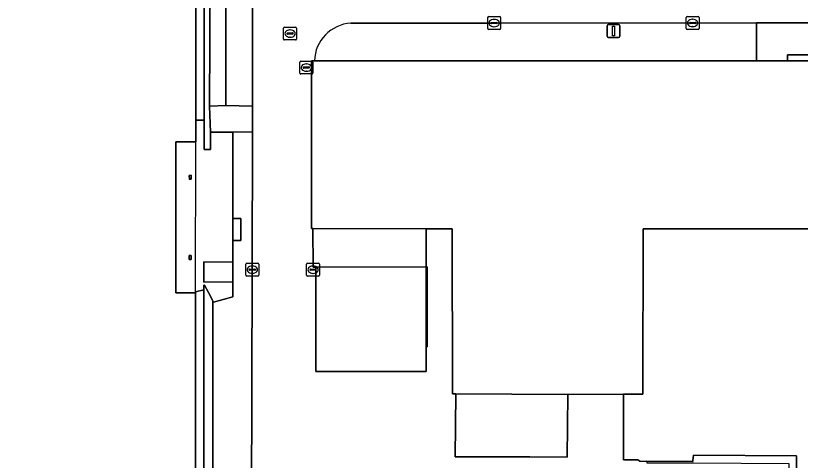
# Model space of a CAD drawing. Extents: x 161477 to 163040, y 383680 to 384871.
# Drawn here: x 162018.6 to 162079.2, y 384097.1 to 384131.5 of the extents above; entities that cross this region are included whole.
import ezdxf

# ---------------------------------------------------------------- set-up
doc = ezdxf.new("R2010")
doc.units = 0
for name, color, linetype in [('IMGEO_Brandkraan', 7, 'Continuous'), ('IMGEO_Groenvoorziening', 7, 'Continuous'), ('IMGEO_Kolk', 7, 'Continuous'), ('IMGEO_Lichtmast', 7, 'Continuous'), ('IMGEO_Muur', 7, 'Continuous'), ('IMGEO_Pand', 7, 'Continuous'), ('IMGEO_Pand_overbouw', 7, 'Continuous'), ('IMGEO_Parkeervlak_open', 7, 'Continuous'), ('IMGEO_Rijbaan_lokaal_open', 7, 'Continuous'), ('IMGEO_Terreindeel_halfverhard', 7, 'Continuous'), ('IMGEO_Terreindeel_onvherhard', 7, 'Continuous'), ('IMGEO_Voetpad_gesloten', 7, 'Continuous'), ('IMGEO_Voetpad_open', 7, 'Continuous')]:
    doc.layers.add(name, color=color, linetype=linetype)

msp = doc.modelspace()

# ---------------------------------------------------------------- linework, layer by layer
at = {"layer": 'IMGEO_Brandkraan'}
for p, q in [((162039.279, 384129.674), (162039.279, 384130.526)), ((162039.354, 384130.6), (162040.206, 384130.6)), ((162039.538, 384130.094), (162039.538, 384130.106)), ((162039.581, 384130.143), (162039.979, 384130.143)), ((162039.767, 384130.38), (162039.792, 384130.38)), ((162040.022, 384130.106), (162040.022, 384130.094)), ((162040.28, 384130.526), (162040.28, 384129.674)), ((162040.206, 384129.6), (162039.354, 384129.6)), ((162039.976, 384130.057), (162039.578, 384130.057)), ((162039.79, 384129.82), (162039.765, 384129.82))]:
    msp.add_line(p, q, dxfattribs=at)
for points in [[(162039.279, 384129.674), (162039.279, 384130.526)], [(162039.354, 384130.6), (162040.206, 384130.6)], [(162040.28, 384130.526), (162040.28, 384129.674)], [(162040.206, 384129.6), (162039.354, 384129.6)]]:
    msp.add_lwpolyline(points, dxfattribs=at)
for centre, radius, start, end in [((162039.356, 384130.524), 0.0765, 91.55205, 178.44795), ((162039.356, 384130.524), 0.0765, 91.55205, 178.44795), ((162039.578, 384130.103), 0.0403, 85.87752, 175.75265), ((162039.575, 384130.093), 0.0366, 178.93798, 274.71019), ((162039.979, 384130.1), 0.043, 264.86636, 352.45326), ((162039.983, 384130.105), 0.0386, 1.73085, 96.63898), ((162040.204, 384130.524), 0.0765, 1.55205, 88.44795), ((162040.204, 384130.524), 0.0765, 1.55205, 88.44795), ((162039.356, 384129.676), 0.0765, 181.55205, 268.44795), ((162039.356, 384129.676), 0.0765, 181.55205, 268.44795), ((162040.204, 384129.676), 0.0765, 271.55205, 358.44795), ((162040.204, 384129.676), 0.0765, 271.55205, 358.44795)]:
    msp.add_arc(centre, radius, start, end, dxfattribs=at)
for centre, major_axis, ratio, start_param, end_param in [((162039.766, 384130.1), (-0.387, 0.002), 0.722429, 4.712389, 7.853982), ((162039.791, 384130.1), (-0.39, 0.002), 0.717154, 1.570796, 4.712389)]:
    msp.add_ellipse(centre, major_axis=major_axis, ratio=ratio, start_param=start_param, end_param=end_param, dxfattribs=at)
at = {"layer": 'IMGEO_Groenvoorziening'}
for points in [[(162033.827, 384179.879), (162033.735, 384182.729), (162033.203, 384182.724), (162033.158, 384171.687), (162033.135, 384123.402), (162033.134, 384121.131), (162033.614, 384121.131), (162033.632, 384122.485), (162033.56, 384124.479)], [(162034.753, 384179.881), (162033.827, 384179.879), (162033.56, 384124.479), (162034.809, 384124.524)]]:
    msp.add_lwpolyline(points, close=True, dxfattribs=at)
msp.add_lwpolyline([(162084.158, 384114.999), (162067.083, 384115.003), (162067.066, 384102.213), (162065.562, 384102.21), (162065.574, 384097.144), (162066.68, 384097.137), (162066.816, 384097.039), (162067.365, 384097.038), (162070.916, 384097.012), (162070.921, 384097.102), (162070.98, 384097.501), (162078.942, 384097.462), (162078.944, 384088.289), (162070.172, 384088.282), (162069.654, 384088.287), (162069.342, 384088.287), (162069.33, 384081.203), (162056.444, 384081.246), (162056.436, 384080.507), (162056.415, 384078.601), (162070.537, 384080.356), (162090.45, 384082.793)], dxfattribs=at)
at = {"layer": 'IMGEO_Kolk'}
for p, q in [((162055.06, 384130.479), (162055.06, 384131.331)), ((162055.135, 384131.405), (162055.987, 384131.405)), ((162056.061, 384131.331), (162056.061, 384130.479)), ((162070.406, 384130.493), (162070.406, 384131.345)), ((162070.481, 384131.419), (162071.333, 384131.419)), ((162071.407, 384131.345), (162071.407, 384130.493)), ((162055.319, 384130.899), (162055.319, 384130.911)), ((162055.757, 384130.862), (162055.359, 384130.862)), ((162055.362, 384130.948), (162055.76, 384130.948)), ((162055.548, 384131.185), (162055.573, 384131.185)), ((162055.803, 384130.911), (162055.803, 384130.899)), ((162070.665, 384130.913), (162070.665, 384130.925)), ((162071.103, 384130.876), (162070.705, 384130.876)), ((162070.708, 384130.962), (162071.106, 384130.962)), ((162070.894, 384131.199), (162070.919, 384131.199)), ((162071.149, 384130.925), (162071.149, 384130.913)), ((162055.987, 384130.405), (162055.135, 384130.405)), ((162055.571, 384130.625), (162055.546, 384130.625)), ((162071.333, 384130.419), (162070.481, 384130.419)), ((162070.917, 384130.639), (162070.892, 384130.639)), ((162040.537, 384127.045), (162040.537, 384127.897)), ((162040.612, 384127.971), (162041.464, 384127.971)), ((162041.025, 384127.751), (162041.05, 384127.751)), ((162041.538, 384127.897), (162041.538, 384127.045)), ((162040.796, 384127.465), (162040.796, 384127.477)), ((162041.234, 384127.428), (162040.836, 384127.428)), ((162040.839, 384127.514), (162041.237, 384127.514)), ((162041.048, 384127.191), (162041.023, 384127.191)), ((162041.28, 384127.477), (162041.28, 384127.465)), ((162041.464, 384126.971), (162040.612, 384126.971)), ((162036.359, 384111.421), (162036.359, 384112.273)), ((162036.434, 384112.347), (162037.286, 384112.347)), ((162036.661, 384111.89), (162037.059, 384111.89)), ((162036.847, 384112.127), (162036.872, 384112.127)), ((162037.36, 384112.273), (162037.36, 384111.421)), ((162041.06, 384111.41), (162041.06, 384112.262)), ((162041.135, 384112.336), (162041.987, 384112.336)), ((162041.362, 384111.879), (162041.76, 384111.879)), ((162041.548, 384112.116), (162041.573, 384112.116)), ((162042.061, 384112.262), (162042.061, 384111.41)), ((162037.286, 384111.347), (162036.434, 384111.347)), ((162036.618, 384111.841), (162036.618, 384111.853)), ((162037.056, 384111.804), (162036.658, 384111.804)), ((162036.87, 384111.567), (162036.845, 384111.567)), ((162037.102, 384111.853), (162037.102, 384111.841)), ((162041.987, 384111.336), (162041.135, 384111.336)), ((162041.319, 384111.83), (162041.319, 384111.842)), ((162041.757, 384111.793), (162041.359, 384111.793)), ((162041.571, 384111.556), (162041.546, 384111.556)), ((162041.803, 384111.842), (162041.803, 384111.83))]:
    msp.add_line(p, q, dxfattribs=at)
for points in [[(162055.06, 384130.479), (162055.06, 384131.331)], [(162055.135, 384131.405), (162055.987, 384131.405)], [(162056.061, 384131.331), (162056.061, 384130.479)], [(162070.406, 384130.493), (162070.406, 384131.345)], [(162070.481, 384131.419), (162071.333, 384131.419)], [(162071.407, 384131.345), (162071.407, 384130.493)], [(162055.987, 384130.405), (162055.135, 384130.405)], [(162071.333, 384130.419), (162070.481, 384130.419)], [(162040.537, 384127.045), (162040.537, 384127.897)], [(162040.612, 384127.971), (162041.464, 384127.971)], [(162041.538, 384127.897), (162041.538, 384127.045)], [(162041.464, 384126.971), (162040.612, 384126.971)], [(162036.359, 384111.421), (162036.359, 384112.273)], [(162036.434, 384112.347), (162037.286, 384112.347)], [(162037.36, 384112.273), (162037.36, 384111.421)], [(162041.06, 384111.41), (162041.06, 384112.262)], [(162041.135, 384112.336), (162041.987, 384112.336)], [(162042.061, 384112.262), (162042.061, 384111.41)], [(162037.286, 384111.347), (162036.434, 384111.347)], [(162041.987, 384111.336), (162041.135, 384111.336)]]:
    msp.add_lwpolyline(points, dxfattribs=at)
for centre, radius, start, end in [((162055.137, 384131.329), 0.0765, 91.55205, 178.44795), ((162055.137, 384131.329), 0.0765, 91.55205, 178.44795), ((162055.985, 384131.329), 0.0765, 1.55205, 88.44795), ((162055.985, 384131.329), 0.0765, 1.55205, 88.44795), ((162070.483, 384131.343), 0.0765, 91.55205, 178.44795), ((162070.483, 384131.343), 0.0765, 91.55205, 178.44795), ((162071.331, 384131.343), 0.0765, 1.55205, 88.44795), ((162071.331, 384131.343), 0.0765, 1.55205, 88.44795), ((162055.359, 384130.908), 0.0403, 85.87752, 175.75265), ((162055.356, 384130.898), 0.0366, 178.93798, 274.71019), ((162055.76, 384130.905), 0.043, 264.86636, 352.45326), ((162055.764, 384130.91), 0.0386, 1.73085, 96.63898), ((162070.705, 384130.922), 0.0403, 85.87752, 175.75265), ((162070.702, 384130.912), 0.0366, 178.93798, 274.71019), ((162071.106, 384130.919), 0.043, 264.86636, 352.45326), ((162071.11, 384130.924), 0.0386, 1.73085, 96.63898), ((162055.137, 384130.481), 0.0765, 181.55205, 268.44795), ((162055.137, 384130.481), 0.0765, 181.55205, 268.44795), ((162055.985, 384130.481), 0.0765, 271.55205, 358.44795), ((162055.985, 384130.481), 0.0765, 271.55205, 358.44795), ((162070.483, 384130.495), 0.0765, 181.55205, 268.44795), ((162070.483, 384130.495), 0.0765, 181.55205, 268.44795), ((162071.331, 384130.495), 0.0765, 271.55205, 358.44795), ((162071.331, 384130.495), 0.0765, 271.55205, 358.44795), ((162040.614, 384127.895), 0.0765, 91.55205, 178.44795), ((162040.614, 384127.895), 0.0765, 91.55205, 178.44795), ((162041.462, 384127.895), 0.0765, 1.55205, 88.44795), ((162041.462, 384127.895), 0.0765, 1.55205, 88.44795), ((162040.614, 384127.047), 0.0765, 181.55205, 268.44795), ((162040.614, 384127.047), 0.0765, 181.55205, 268.44795), ((162040.836, 384127.474), 0.0403, 85.87752, 175.75265), ((162040.833, 384127.464), 0.0366, 178.93798, 274.71019), ((162041.237, 384127.471), 0.043, 264.86636, 352.45326), ((162041.241, 384127.476), 0.0386, 1.73085, 96.63898), ((162041.462, 384127.047), 0.0765, 271.55205, 358.44795), ((162041.462, 384127.047), 0.0765, 271.55205, 358.44795), ((162036.436, 384112.271), 0.0765, 91.55205, 178.44795), ((162036.436, 384112.271), 0.0765, 91.55205, 178.44795), ((162036.658, 384111.85), 0.0403, 85.87752, 175.75265), ((162037.063, 384111.852), 0.0386, 1.73085, 96.63898), ((162037.284, 384112.271), 0.0765, 1.55205, 88.44795), ((162037.284, 384112.271), 0.0765, 1.55205, 88.44795), ((162041.137, 384112.26), 0.0765, 91.55205, 178.44795), ((162041.137, 384112.26), 0.0765, 91.55205, 178.44795), ((162041.359, 384111.839), 0.0403, 85.87752, 175.75265), ((162041.764, 384111.841), 0.0386, 1.73085, 96.63898), ((162041.985, 384112.26), 0.0765, 1.55205, 88.44795), ((162041.985, 384112.26), 0.0765, 1.55205, 88.44795), ((162036.436, 384111.423), 0.0765, 181.55205, 268.44795), ((162036.436, 384111.423), 0.0765, 181.55205, 268.44795), ((162036.655, 384111.84), 0.0366, 178.93798, 274.71019), ((162037.059, 384111.847), 0.043, 264.86636, 352.45326), ((162037.284, 384111.423), 0.0765, 271.55205, 358.44795), ((162037.284, 384111.423), 0.0765, 271.55205, 358.44795), ((162041.137, 384111.412), 0.0765, 181.55205, 268.44795), ((162041.137, 384111.412), 0.0765, 181.55205, 268.44795), ((162041.356, 384111.829), 0.0366, 178.93798, 274.71019), ((162041.76, 384111.836), 0.043, 264.86636, 352.45326), ((162041.985, 384111.412), 0.0765, 271.55205, 358.44795), ((162041.985, 384111.412), 0.0765, 271.55205, 358.44795)]:
    msp.add_arc(centre, radius, start, end, dxfattribs=at)
for centre, major_axis, ratio, start_param, end_param in [((162055.547, 384130.905), (-0.387, 0.002), 0.722429, 4.712389, 7.853982), ((162055.572, 384130.905), (-0.39, 0.002), 0.717154, 1.570796, 4.712389), ((162070.893, 384130.919), (-0.387, 0.002), 0.722429, 4.712389, 7.853982), ((162070.918, 384130.919), (-0.39, 0.002), 0.717154, 1.570796, 4.712389), ((162041.024, 384127.471), (-0.387, 0.002), 0.722429, 4.712389, 7.853982), ((162041.049, 384127.471), (-0.39, 0.002), 0.717154, 1.570796, 4.712389), ((162036.846, 384111.847), (-0.387, 0.002), 0.722429, 4.712389, 7.853982), ((162036.871, 384111.847), (-0.39, 0.002), 0.717154, 1.570796, 4.712389), ((162041.547, 384111.836), (-0.387, 0.002), 0.722429, 4.712389, 7.853982), ((162041.572, 384111.836), (-0.39, 0.002), 0.717154, 1.570796, 4.712389)]:
    msp.add_ellipse(centre, major_axis=major_axis, ratio=ratio, start_param=start_param, end_param=end_param, dxfattribs=at)
at = {"layer": 'IMGEO_Lichtmast'}
for p, q in [((162064.287, 384129.893), (162064.287, 384130.693)), ((162064.287, 384130.693), (162064.287, 384129.893)), ((162064.387, 384130.793), (162065.177, 384130.793)), ((162065.177, 384130.793), (162064.387, 384130.793)), ((162065.277, 384130.693), (162065.277, 384129.893)), ((162065.277, 384129.893), (162065.277, 384130.693)), ((162065.177, 384129.793), (162064.387, 384129.793)), ((162064.387, 384129.793), (162065.177, 384129.793))]:
    msp.add_line(p, q, dxfattribs=at)
msp.add_lwpolyline([(162064.707, 384130.668), (162064.857, 384130.668), (162064.857, 384129.918), (162064.707, 384129.918), (162064.707, 384130.668)], dxfattribs=at)
for centre, start, end in [((162064.387, 384130.693), 90, 180), ((162064.387, 384130.693), 90, 180), ((162065.177, 384130.693), 0, 90), ((162065.177, 384130.693), 360, 90), ((162064.387, 384129.893), 180, 270), ((162064.387, 384129.893), 180, 270), ((162065.177, 384129.893), 270, 0), ((162065.177, 384129.893), 270, 0)]:
    msp.add_arc(centre, 0.1, start, end, dxfattribs=at)
at = {"layer": 'IMGEO_Muur'}
msp.add_lwpolyline([(162050.377, 384112.052), (162050.297, 384112.052), (162050.3, 384105.888), (162050.38, 384105.888)], close=True, dxfattribs=at)
at = {"layer": 'IMGEO_Pand'}
msp.add_lwpolyline([(162010.597, 384078.357), (162032.452, 384078.344), (162032.449, 384078.59), (162032.461, 384080.05), (162032.476, 384110.05), (162030.936, 384110.051), (162030.948, 384121.734), (162032.488, 384121.732), (162032.49, 384123.402), (162032.552, 384182.717), (162032.554, 384184.168), (162032.554, 384184.428), (162010.706, 384184.447)], dxfattribs=at)
for points in [[(162067.083, 384115.003), (162084.158, 384114.999), (162084.16, 384116.274), (162084.168, 384121.511), (162084.171, 384123.711), (162084.151, 384127.682), (162084.15, 384127.977), (162078.234, 384127.979), (162075.858, 384127.98), (162041.667, 384127.993), (162041.427, 384127.993), (162041.426, 384115.014), (162041.546, 384115.014), (162050.303, 384114.997), (162052.323, 384115), (162052.342, 384102.233), (162052.595, 384102.232), (162061.259, 384102.2), (162065.562, 384102.21), (162067.066, 384102.213)], [(162032.139, 384119.138), (162031.989, 384119.136), (162031.992, 384118.826), (162032.142, 384118.828)], [(162032.133, 384112.93), (162031.983, 384112.932), (162031.978, 384112.635), (162032.128, 384112.633)]]:
    msp.add_lwpolyline(points, close=True, dxfattribs=at)
at = {"layer": 'IMGEO_Pand_overbouw'}
msp.add_lwpolyline([(162032.476, 384110.121), (162032.488, 384121.732), (162030.948, 384121.734), (162030.936, 384110.051), (162032.476, 384110.05)], close=True, dxfattribs=at)
at = {"layer": 'IMGEO_Parkeervlak_open'}
for points in [[(162050.297, 384112.052), (162041.771, 384112.039), (162041.771, 384103.974), (162050.305, 384103.974), (162050.3, 384105.888)], [(162061.259, 384102.2), (162052.595, 384102.232), (162052.539, 384097.369), (162055.428, 384097.361), (162058.309, 384097.37), (162061.216, 384097.354)]]:
    msp.add_lwpolyline(points, close=True, dxfattribs=at)
at = {"layer": 'IMGEO_Rijbaan_lokaal_open'}
for points in [[(162036.856, 384164.301), (162036.882, 384124.489), (162036.879, 384122.494), (162036.86, 384111.848), (162036.79, 384093.793)], [(162044.485, 384130.901), (162055.561, 384130.906), (162075.85, 384130.93), (162078.622, 384130.937), (162080.447, 384130.928), (162085.415, 384130.878)], [(162066.816, 384097.039), (162066.68, 384097.137), (162065.574, 384097.144), (162065.562, 384102.21), (162061.259, 384102.2), (162061.216, 384097.354), (162058.309, 384097.37), (162055.428, 384097.361), (162052.539, 384097.369), (162052.595, 384102.232), (162052.342, 384102.233), (162052.323, 384115), (162050.303, 384114.997), (162050.297, 384112.052), (162050.377, 384112.052), (162050.38, 384105.888), (162050.3, 384105.888), (162050.305, 384103.974), (162041.771, 384103.974), (162041.771, 384112.039), (162041.562, 384112.039), (162041.546, 384115.014), (162041.426, 384115.014), (162041.427, 384127.993), (162041.667, 384127.993)]]:
    msp.add_lwpolyline(points, dxfattribs=at)
msp.add_arc((162044.658, 384127.914), 2.992, 93.30847, 178.4925, dxfattribs=at)
at = {"layer": 'IMGEO_Terreindeel_halfverhard'}
msp.add_lwpolyline([(162078.942, 384097.462), (162070.98, 384097.501), (162070.921, 384097.102), (162070.916, 384097.012), (162067.365, 384097.038), (162067.365, 384096.898), (162070.977, 384096.901), (162078.342, 384096.867), (162078.33, 384088.887), (162069.357, 384088.908), (162069.342, 384088.292), (162069.342, 384088.287), (162069.654, 384088.287), (162070.172, 384088.282), (162078.944, 384088.289)], close=True, dxfattribs=at)
at = {"layer": 'IMGEO_Terreindeel_onvherhard'}
for points in [[(162033.158, 384171.687), (162033.203, 384182.724), (162032.552, 384182.717), (162032.49, 384123.402), (162033.135, 384123.402)], [(162033.104, 384089.566), (162033.114, 384110.294), (162032.476, 384110.121), (162032.476, 384110.05), (162032.461, 384080.05), (162033.099, 384080.048), (162033.103, 384088.306)]]:
    msp.add_lwpolyline(points, close=True, dxfattribs=at)
at = {"layer": 'IMGEO_Voetpad_gesloten'}
msp.add_lwpolyline([(162050.303, 384114.997), (162041.546, 384115.014), (162041.562, 384112.039), (162041.771, 384112.039), (162050.297, 384112.052)], close=True, dxfattribs=at)
at = {"layer": 'IMGEO_Voetpad_open'}
for points in [[(162036.856, 384164.301), (162036.826, 384180.771), (162036.823, 384182.539), (162036.763, 384185.175), (162035.155, 384185.212), (162035.024, 384185.201), (162035.01, 384184.179), (162034.652, 384184.173), (162034.654, 384182.73), (162033.735, 384182.729), (162033.827, 384179.879), (162034.753, 384179.881), (162034.809, 384124.524), (162036.882, 384124.489)], [(162080.447, 384130.561), (162080.447, 384130.928), (162078.622, 384130.937), (162075.85, 384130.93), (162075.858, 384127.98), (162078.234, 384127.979), (162078.235, 384128.46), (162080.448, 384128.454)], [(162085.038, 384130.578), (162080.447, 384130.561), (162080.448, 384128.454), (162078.235, 384128.46), (162078.234, 384127.979), (162084.15, 384127.977), (162084.151, 384127.682), (162085.01, 384127.674)], [(162036.882, 384124.489), (162034.809, 384124.524), (162033.56, 384124.479), (162033.632, 384122.485), (162035.362, 384122.476), (162036.879, 384122.494)], [(162035.362, 384122.476), (162033.632, 384122.485), (162033.614, 384121.131), (162033.134, 384121.131), (162033.135, 384123.402), (162032.49, 384123.402), (162032.488, 384121.732), (162030.948, 384121.734), (162030.936, 384110.051), (162032.476, 384110.05), (162032.476, 384110.121), (162033.114, 384110.294), (162033.114, 384110.634), (162033.169, 384110.639), (162033.471, 384110.077), (162033.813, 384109.436), (162033.862, 384109.328), (162035.363, 384109.738), (162035.359, 384110.892), (162033.107, 384110.88), (162033.11, 384112.439), (162035.357, 384112.435), (162035.358, 384114.094), (162035.359, 384115.807)], [(162031.992, 384118.826), (162031.989, 384119.136), (162032.139, 384119.138), (162032.142, 384118.828)], [(162035.983, 384115.806), (162035.359, 384115.807), (162035.358, 384114.094), (162035.98, 384114.094)], [(162032.128, 384112.633), (162031.978, 384112.635), (162031.983, 384112.932), (162032.133, 384112.93)], [(162035.357, 384112.435), (162033.11, 384112.439), (162033.107, 384110.88), (162035.359, 384110.892)], [(162033.813, 384109.436), (162033.471, 384110.077), (162033.169, 384110.639), (162033.114, 384110.634), (162033.114, 384110.294), (162033.104, 384089.566), (162033.61, 384089.566), (162033.8, 384089.566), (162033.801, 384089.876)]]:
    msp.add_lwpolyline(points, close=True, dxfattribs=at)
for points in [[(162041.667, 384127.993), (162075.858, 384127.98), (162075.85, 384130.93)], [(162075.85, 384130.93), (162055.561, 384130.906), (162044.485, 384130.901)], [(162036.79, 384093.793), (162036.86, 384111.848), (162036.879, 384122.494), (162035.362, 384122.476), (162035.359, 384115.807), (162035.983, 384115.806), (162035.98, 384114.094), (162035.358, 384114.094), (162035.357, 384112.435), (162035.359, 384110.892), (162035.363, 384109.738), (162033.862, 384109.328), (162033.813, 384109.436), (162033.801, 384089.876)]]:
    msp.add_lwpolyline(points, dxfattribs=at)
msp.add_arc((162044.658, 384127.914), 2.992, 93.30847, 178.4925, dxfattribs=at)

doc.saveas('drawing.dxf')
